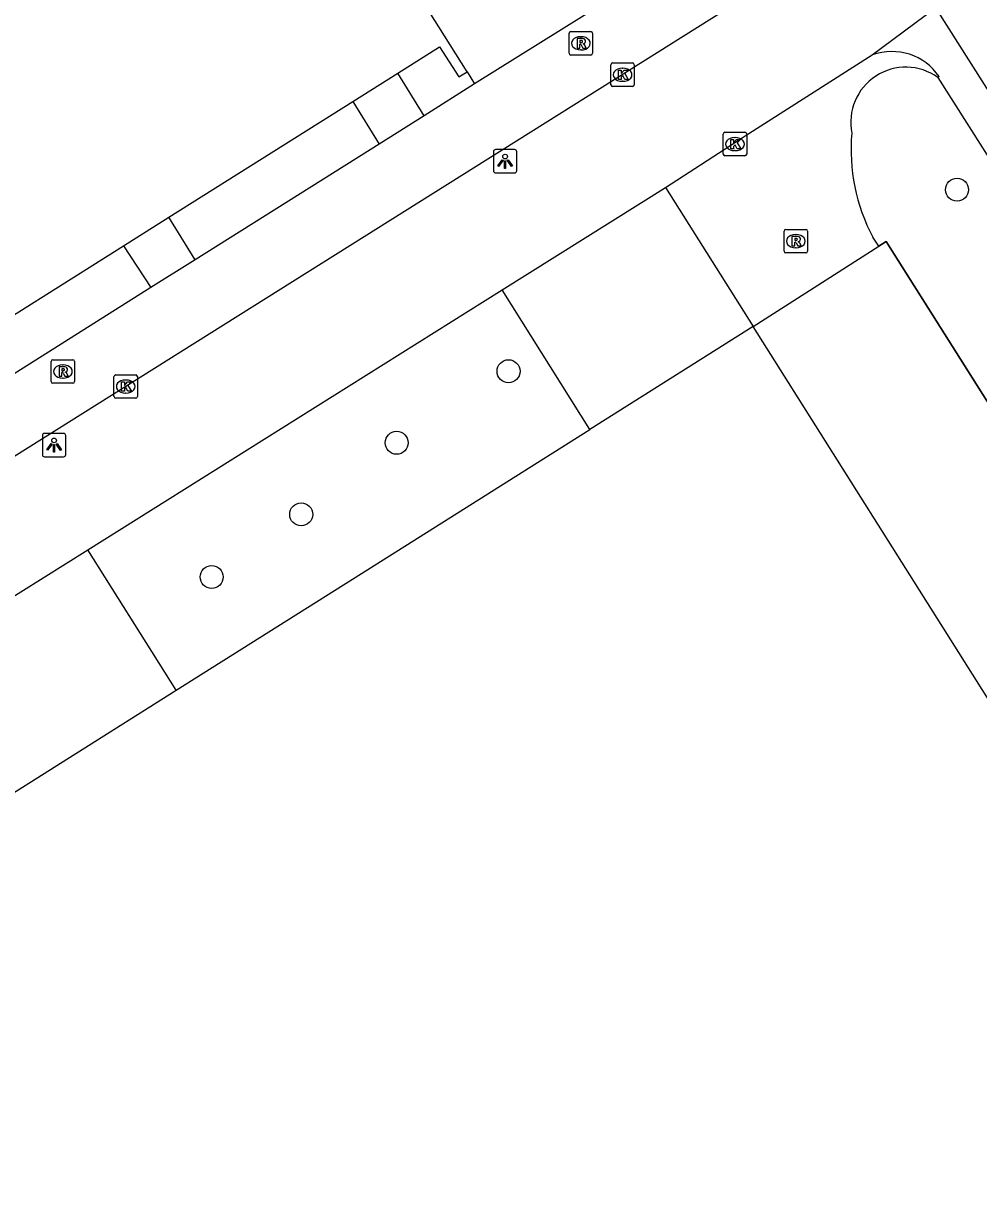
# Model space of a CAD drawing. Extents: x 158838 to 160074, y 386376 to 387776.
# Drawn here: x 159846 to 159886.7, y 387514.8 to 387564.8 of the extents above; entities that cross this region are included whole.
import ezdxf

# ---------------------------------------------------------------- set-up
doc = ezdxf.new("R2010")
doc.units = 0
for name, color, linetype in [('IMGEO_Boom', 7, 'Continuous'), ('IMGEO_Fietspad_gesloten', 7, 'Continuous'), ('IMGEO_Fietspad_open', 7, 'Continuous'), ('IMGEO_Hek', 7, 'Continuous'), ('IMGEO_Kolk', 7, 'Continuous'), ('IMGEO_Lichtpunt', 7, 'Continuous'), ('IMGEO_Pand', 7, 'Continuous'), ('IMGEO_Rijbaan_lokaal_open', 7, 'Continuous'), ('IMGEO_Rioolput', 7, 'Continuous'), ('IMGEO_Voetpad_open', 7, 'Continuous')]:
    doc.layers.add(name, color=color, linetype=linetype)

msp = doc.modelspace()

# ---------------------------------------------------------------- linework, layer by layer
at = {"layer": 'IMGEO_Boom'}
for centre in [(159885.751, 387557.75), (159866.664, 387550.023), (159861.903, 387546.976), (159857.841, 387543.929), (159854.032, 387541.263)]:
    msp.add_circle(centre, 0.489, dxfattribs=at)
at = {"layer": 'IMGEO_Fietspad_gesloten'}
msp.add_lwpolyline([(159884.837, 387565.486), (159898.27, 387544.32)], dxfattribs=at)
at = {"layer": 'IMGEO_Fietspad_open'}
for points in [[(159880.986, 387568.702), (159879.902, 387568.012), (159875.931, 387565.415), (159790.349, 387511.673), (159777.523, 387503.666), (159771.665, 387500), (159758.381, 387491.545), (159758.071, 387491.373), (159757.777, 387491.173), (159757.502, 387490.948), (159757.249, 387490.7), (159757.019, 387490.43), (159756.814, 387490.14), (159756.746, 387490.031)], [(159865.223, 387562.256), (159863.07, 387560.901)], [(159863.07, 387560.901), (159861.165, 387559.689)], [(159861.165, 387559.689), (159853.326, 387554.771)], [(159853.326, 387554.771), (159851.436, 387553.585)], [(159851.436, 387553.585), (159844.108, 387548.961)]]:
    msp.add_lwpolyline(points, dxfattribs=at)
at = {"layer": 'IMGEO_Hek'}
for points in [[(159877.077, 387551.926), (159882.415, 387555.339)], [(159915.83, 387503.015), (159911.402, 387510.15), (159882.739, 387555.546), (159882.415, 387555.339)]]:
    msp.add_lwpolyline(points, dxfattribs=at)
at = {"layer": 'IMGEO_Kolk'}
for p, q in [((159871.016, 387562.218), (159871.016, 387563.07)), ((159871.091, 387563.144), (159871.943, 387563.144)), ((159871.504, 387562.924), (159871.529, 387562.924)), ((159872.017, 387563.07), (159872.017, 387562.218)), ((159871.527, 387562.364), (159871.502, 387562.364)), ((159871.943, 387562.144), (159871.091, 387562.144)), ((159875.873, 387560.192), (159876.725, 387560.192)), ((159875.798, 387559.266), (159875.798, 387560.118)), ((159876.286, 387559.972), (159876.311, 387559.972)), ((159876.799, 387560.118), (159876.799, 387559.266)), ((159876.725, 387559.192), (159875.873, 387559.192)), ((159876.309, 387559.412), (159876.284, 387559.412)), ((159849.875, 387548.943), (159849.875, 387549.795)), ((159849.95, 387549.869), (159850.802, 387549.869)), ((159850.876, 387549.795), (159850.876, 387548.943)), ((159850.363, 387549.649), (159850.388, 387549.649)), ((159850.802, 387548.869), (159849.95, 387548.869)), ((159850.386, 387549.089), (159850.361, 387549.089))]:
    msp.add_line(p, q, dxfattribs=at)
for points in [[(159871.016, 387562.218), (159871.016, 387563.07)], [(159871.091, 387563.144), (159871.943, 387563.144)], [(159871.337, 387562.844), (159871.46, 387562.844), (159871.46, 387562.693), (159871.59, 387562.844), (159871.754, 387562.844), (159871.608, 387562.693), (159871.761, 387562.444), (159871.609, 387562.444), (159871.524, 387562.608), (159871.46, 387562.541), (159871.46, 387562.444), (159871.337, 387562.444), (159871.337, 387562.844)], [(159872.017, 387563.07), (159872.017, 387562.218)], [(159871.943, 387562.144), (159871.091, 387562.144)], [(159875.873, 387560.192), (159876.725, 387560.192)], [(159875.798, 387559.266), (159875.798, 387560.118)], [(159876.119, 387559.892), (159876.242, 387559.892), (159876.242, 387559.741), (159876.372, 387559.892), (159876.536, 387559.892), (159876.39, 387559.741), (159876.543, 387559.492), (159876.391, 387559.492), (159876.306, 387559.656), (159876.242, 387559.589), (159876.242, 387559.492), (159876.119, 387559.492), (159876.119, 387559.892)], [(159876.799, 387560.118), (159876.799, 387559.266)], [(159876.725, 387559.192), (159875.873, 387559.192)], [(159849.875, 387548.943), (159849.875, 387549.795)], [(159849.95, 387549.869), (159850.802, 387549.869)], [(159850.876, 387549.795), (159850.876, 387548.943)], [(159850.196, 387549.569), (159850.319, 387549.569), (159850.319, 387549.418), (159850.449, 387549.569), (159850.613, 387549.569), (159850.467, 387549.418), (159850.62, 387549.169), (159850.468, 387549.169), (159850.383, 387549.333), (159850.319, 387549.266), (159850.319, 387549.169), (159850.196, 387549.169), (159850.196, 387549.569)], [(159850.802, 387548.869), (159849.95, 387548.869)]]:
    msp.add_lwpolyline(points, dxfattribs=at)
for centre, start, end in [((159871.093, 387563.068), 91.552, 178.448), ((159871.093, 387563.068), 91.552, 178.448), ((159871.941, 387563.068), 1.552, 88.448), ((159871.941, 387563.068), 1.552, 88.448), ((159871.093, 387562.22), 181.552, 268.448), ((159871.093, 387562.22), 181.552, 268.448), ((159871.941, 387562.22), 271.552, 358.448), ((159871.941, 387562.22), 271.552, 358.448), ((159875.875, 387560.116), 91.552, 178.448), ((159875.875, 387560.116), 91.552, 178.448), ((159876.723, 387560.116), 1.552, 88.448), ((159876.723, 387560.116), 1.552, 88.448), ((159875.875, 387559.268), 181.552, 268.448), ((159875.875, 387559.268), 181.552, 268.448), ((159876.723, 387559.268), 271.552, 358.448), ((159876.723, 387559.268), 271.552, 358.448), ((159849.952, 387549.793), 91.552, 178.448), ((159849.952, 387549.793), 91.552, 178.448), ((159850.8, 387549.793), 1.552, 88.448), ((159850.8, 387549.793), 1.552, 88.448), ((159849.952, 387548.945), 181.552, 268.448), ((159849.952, 387548.945), 181.552, 268.448), ((159850.8, 387548.945), 271.552, 358.448), ((159850.8, 387548.945), 271.552, 358.448)]:
    msp.add_arc(centre, 0.0765, start, end, dxfattribs=at)
for centre, major_axis, ratio, start_param, end_param in [((159871.503, 387562.644), (-0.387, 0.002), 0.722429, 4.712389, 7.853982), ((159871.528, 387562.644), (-0.39, 0.002), 0.717154, 1.570796, 4.712389), ((159876.285, 387559.692), (-0.387, 0.002), 0.722429, 4.712389, 7.853982), ((159876.31, 387559.692), (-0.39, 0.002), 0.717154, 1.570796, 4.712389), ((159850.362, 387549.369), (-0.387, 0.002), 0.722429, 4.712389, 7.853982), ((159850.387, 387549.369), (-0.39, 0.002), 0.717154, 1.570796, 4.712389)]:
    msp.add_ellipse(centre, major_axis=major_axis, ratio=ratio, start_param=start_param, end_param=end_param, dxfattribs=at)
at = {"layer": 'IMGEO_Lichtpunt'}
for p, q in [((159866.019, 387559.364), (159866.019, 387558.557)), ((159866.019, 387559.364), (159866.019, 387558.557)), ((159866.921, 387559.459), (159866.113, 387559.459)), ((159866.921, 387559.459), (159866.113, 387559.459)), ((159867.015, 387558.557), (159867.015, 387559.364)), ((159867.015, 387558.557), (159867.015, 387559.364)), ((159866.113, 387558.463), (159866.921, 387558.463)), ((159866.113, 387558.463), (159866.921, 387558.463)), ((159846.827, 387547.281), (159846.827, 387546.474)), ((159846.827, 387547.281), (159846.827, 387546.474)), ((159847.729, 387547.376), (159846.921, 387547.376)), ((159847.729, 387547.376), (159846.921, 387547.376)), ((159847.823, 387546.474), (159847.823, 387547.281)), ((159847.823, 387546.474), (159847.823, 387547.281)), ((159846.921, 387546.38), (159847.729, 387546.38)), ((159846.921, 387546.38), (159847.729, 387546.38))]:
    msp.add_line(p, q, dxfattribs=at)
for points in [[(159866.393, 387559.028), (159866.432, 387559), (159866.244, 387558.738), (159866.206, 387558.765), (159866.393, 387559.028)], [(159866.495, 387558.98), (159866.542, 387558.98), (159866.542, 387558.658), (159866.495, 387558.658), (159866.495, 387558.98)], [(159866.605, 387559), (159866.643, 387559.027), (159866.83, 387558.765), (159866.791, 387558.737), (159866.605, 387559)], [(159847.201, 387546.945), (159847.24, 387546.917), (159847.052, 387546.655), (159847.014, 387546.682), (159847.201, 387546.945)], [(159847.303, 387546.897), (159847.35, 387546.897), (159847.35, 387546.575), (159847.303, 387546.575), (159847.303, 387546.897)], [(159847.413, 387546.917), (159847.451, 387546.944), (159847.638, 387546.682), (159847.599, 387546.654), (159847.413, 387546.917)]]:
    msp.add_lwpolyline(points, dxfattribs=at)
for centre in [(159866.518, 387559.162), (159847.326, 387547.079)]:
    msp.add_circle(centre, 0.0994, dxfattribs=at)
for centre, start, end in [((159866.113, 387559.364), 90, 180), ((159866.113, 387559.364), 90, 180), ((159866.921, 387559.364), 0, 90), ((159866.921, 387559.364), 0, 90), ((159866.113, 387558.557), 180, 270), ((159866.113, 387558.557), 180, 270), ((159866.921, 387558.557), 270, 0), ((159866.921, 387558.557), 270, 360), ((159846.921, 387547.281), 90, 180), ((159846.921, 387547.281), 90, 180), ((159847.729, 387547.281), 0, 90), ((159847.729, 387547.281), 0, 90), ((159846.921, 387546.474), 180, 270), ((159846.921, 387546.474), 180, 270), ((159847.729, 387546.474), 270, 0), ((159847.729, 387546.474), 270, 360)]:
    msp.add_arc(centre, 0.0946, start, end, dxfattribs=at)
at = {"layer": 'IMGEO_Pand'}
for points in [[(159864.897, 387562.769), (159862.316, 387566.876)], [(159861.958, 387562.712), (159863.733, 387563.83), (159864.544, 387562.557), (159864.897, 387562.769)], [(159860.042, 387561.506), (159861.958, 387562.712)], [(159852.211, 387556.575), (159860.042, 387561.506)], [(159850.283, 387555.361), (159852.211, 387556.575)], [(159842.934, 387550.733), (159850.283, 387555.361)], [(159877.077, 387551.926), (159870.125, 387547.542)], [(159930.482, 387442.42), (159934.277, 387436.401), (159947.252, 387444.656), (159916.787, 387493.438), (159912.287, 387490.583), (159908.21, 387497.036), (159907.08, 387498.824), (159909.522, 387500.378), (159902.521, 387511.592), (159902.26, 387511.414), (159902.421, 387511.164), (159892.009, 387504.534), (159889.943, 387507.793), (159902.73, 387515.823), (159900.315, 387519.676), (159898.241, 387518.368), (159877.077, 387551.926)], [(159852.527, 387536.443), (159860.025, 387541.172), (159870.125, 387547.542)], [(159835.425, 387525.658), (159852.527, 387536.443)]]:
    msp.add_lwpolyline(points, dxfattribs=at)
at = {"layer": 'IMGEO_Rijbaan_lokaal_open'}
for points in [[(159873.571, 387567.472), (159865.223, 387562.256)], [(159873.346, 387557.842), (159876.603, 387559.96), (159876.729, 387560.04), (159882.145, 387563.485)], [(159864.897, 387562.769), (159865.223, 387562.256)], [(159884.99, 387562.562), (159884.934, 387562.529)], [(159873.346, 387557.842), (159877.077, 387551.926)], [(159882.415, 387555.339), (159882.169, 387555.726)], [(159877.077, 387551.926), (159882.415, 387555.339)]]:
    msp.add_lwpolyline(points, dxfattribs=at)
for centre, radius, start, end in [((159882.975, 387561.197), 2.434, 34.12, 109.9308), ((159883.571, 387560.62), 2.345, 54.4704, 191.497), ((159889.12, 387559.437), 7.88, 174.7875, 208.096)]:
    msp.add_arc(centre, radius, start, end, dxfattribs=at)
at = {"layer": 'IMGEO_Rioolput'}
for p, q in [((159869.242, 387563.555), (159869.242, 387564.407)), ((159869.317, 387564.481), (159870.169, 387564.481)), ((159869.73, 387564.261), (159869.755, 387564.261)), ((159870.243, 387564.407), (159870.243, 387563.555)), ((159869.753, 387563.701), (159869.728, 387563.701)), ((159870.169, 387563.481), (159869.317, 387563.481)), ((159878.389, 387555.134), (159878.389, 387555.986)), ((159878.464, 387556.06), (159879.316, 387556.06)), ((159878.877, 387555.84), (159878.902, 387555.84)), ((159879.39, 387555.986), (159879.39, 387555.134)), ((159878.9, 387555.28), (159878.875, 387555.28)), ((159879.316, 387555.06), (159878.464, 387555.06)), ((159847.2, 387549.582), (159847.2, 387550.434)), ((159847.275, 387550.508), (159848.127, 387550.508)), ((159847.688, 387550.288), (159847.713, 387550.288)), ((159848.201, 387550.434), (159848.201, 387549.582)), ((159847.711, 387549.728), (159847.686, 387549.728)), ((159848.127, 387549.508), (159847.275, 387549.508))]:
    msp.add_line(p, q, dxfattribs=at)
for points in [[(159869.242, 387563.555), (159869.242, 387564.407)], [(159869.317, 387564.481), (159870.169, 387564.481)], [(159870.243, 387564.407), (159870.243, 387563.555)], [(159869.831, 387564.179), (159869.579, 387564.181), (159869.579, 387563.781)], [(159869.579, 387563.781), (159869.703, 387563.781), (159869.703, 387563.943), (159869.714, 387563.943)], [(159869.757, 387564.1), (159869.703, 387564.1), (159869.703, 387564.019)], [(159869.703, 387564.019), (159869.755, 387564.019)], [(159869.761, 387563.914), (159869.832, 387563.781), (159869.972, 387563.781), (159869.907, 387563.907)], [(159870.169, 387563.481), (159869.317, 387563.481)], [(159878.389, 387555.134), (159878.389, 387555.986)], [(159878.464, 387556.06), (159879.316, 387556.06)], [(159878.978, 387555.758), (159878.726, 387555.76), (159878.726, 387555.36)], [(159879.39, 387555.986), (159879.39, 387555.134)], [(159878.726, 387555.36), (159878.85, 387555.36), (159878.85, 387555.522), (159878.861, 387555.522)], [(159878.904, 387555.679), (159878.85, 387555.679), (159878.85, 387555.598)], [(159878.85, 387555.598), (159878.902, 387555.598)], [(159878.908, 387555.493), (159878.979, 387555.36), (159879.119, 387555.36), (159879.054, 387555.486)], [(159879.316, 387555.06), (159878.464, 387555.06)], [(159847.2, 387549.582), (159847.2, 387550.434)], [(159847.275, 387550.508), (159848.127, 387550.508)], [(159847.789, 387550.206), (159847.537, 387550.208), (159847.537, 387549.808)], [(159848.201, 387550.434), (159848.201, 387549.582)], [(159847.537, 387549.808), (159847.661, 387549.808), (159847.661, 387549.97), (159847.672, 387549.97)], [(159847.715, 387550.127), (159847.661, 387550.127), (159847.661, 387550.046)], [(159847.661, 387550.046), (159847.713, 387550.046)], [(159847.719, 387549.941), (159847.79, 387549.808), (159847.93, 387549.808), (159847.865, 387549.934)], [(159848.127, 387549.508), (159847.275, 387549.508)]]:
    msp.add_lwpolyline(points, dxfattribs=at)
for centre, radius, start, end in [((159869.319, 387564.405), 0.0765, 91.552, 178.448), ((159869.319, 387564.405), 0.0765, 91.552, 178.448), ((159870.167, 387564.405), 0.0765, 1.552, 88.448), ((159870.167, 387564.405), 0.0765, 1.552, 88.448), ((159869.713, 387563.89), 0.0533, 26.0293, 88.6989), ((159869.739, 387564.208), 0.19, 274.7715, 282.9687), ((159869.763, 387564.004), 0.0964, 77.0061, 93.1865), ((159869.777, 387564.061), 0.0378, 276.6634, 79.6772), ((159869.83, 387564.069), 0.109, 350.3612, 89.416), ((159869.828, 387564.069), 0.112, 277.5842, 350.9817), ((159869.812, 387563.854), 0.108, 29.5134, 73.7905), ((159869.319, 387563.557), 0.0765, 181.552, 268.448), ((159869.319, 387563.557), 0.0765, 181.552, 268.448), ((159870.167, 387563.557), 0.0765, 271.552, 358.448), ((159870.167, 387563.557), 0.0765, 271.552, 358.448), ((159878.466, 387555.984), 0.0765, 91.552, 178.448), ((159878.466, 387555.984), 0.0765, 91.552, 178.448), ((159878.977, 387555.648), 0.109, 350.3612, 89.416), ((159879.314, 387555.984), 0.0765, 1.552, 88.448), ((159879.314, 387555.984), 0.0765, 1.552, 88.448), ((159878.86, 387555.469), 0.0533, 26.0293, 88.6989), ((159878.886, 387555.787), 0.19, 274.7715, 282.9687), ((159878.91, 387555.583), 0.0964, 77.0061, 93.1865), ((159878.924, 387555.64), 0.0378, 276.6634, 79.6772), ((159878.975, 387555.648), 0.112, 277.5842, 350.9817), ((159878.959, 387555.433), 0.108, 29.5134, 73.7905), ((159878.466, 387555.136), 0.0765, 181.552, 268.448), ((159878.466, 387555.136), 0.0765, 181.552, 268.448), ((159879.314, 387555.136), 0.0765, 271.552, 358.448), ((159879.314, 387555.136), 0.0765, 271.552, 358.448), ((159847.277, 387550.432), 0.0765, 91.552, 178.448), ((159847.277, 387550.432), 0.0765, 91.552, 178.448), ((159847.788, 387550.096), 0.109, 350.3612, 89.416), ((159848.125, 387550.432), 0.0765, 1.552, 88.448), ((159848.125, 387550.432), 0.0765, 1.552, 88.448), ((159847.671, 387549.917), 0.0533, 26.0293, 88.6989), ((159847.697, 387550.235), 0.19, 274.7715, 282.9687), ((159847.721, 387550.031), 0.0964, 77.0061, 93.1865), ((159847.735, 387550.088), 0.0378, 276.6634, 79.6772), ((159847.786, 387550.096), 0.112, 277.5842, 350.9817), ((159847.77, 387549.881), 0.108, 29.5134, 73.7905), ((159847.277, 387549.584), 0.0765, 181.552, 268.448), ((159847.277, 387549.584), 0.0765, 181.552, 268.448), ((159848.125, 387549.584), 0.0765, 271.552, 358.448), ((159848.125, 387549.584), 0.0765, 271.552, 358.448)]:
    msp.add_arc(centre, radius, start, end, dxfattribs=at)
for centre, major_axis, ratio, start_param, end_param in [((159869.729, 387563.981), (-0.387, 0.002), 0.722429, 4.712389, 7.853982), ((159869.754, 387563.981), (-0.39, 0.002), 0.717154, 1.570796, 4.712389), ((159878.876, 387555.56), (-0.387, 0.002), 0.722429, 4.712389, 7.853982), ((159878.901, 387555.56), (-0.39, 0.002), 0.717154, 1.570796, 4.712389), ((159847.687, 387550.008), (-0.387, 0.002), 0.722429, 4.712389, 7.853982), ((159847.712, 387550.008), (-0.39, 0.002), 0.717154, 1.570796, 4.712389)]:
    msp.add_ellipse(centre, major_axis=major_axis, ratio=ratio, start_param=start_param, end_param=end_param, dxfattribs=at)
at = {"layer": 'IMGEO_Voetpad_open'}
for points in [[(159882.145, 387563.485), (159884.837, 387565.486)], [(159863.07, 387560.901), (159861.958, 387562.712)], [(159884.934, 387562.529), (159897.497, 387542.735)], [(159860.042, 387561.506), (159861.165, 387559.689)], [(159866.398, 387553.487), (159873.346, 387557.842)], [(159853.326, 387554.771), (159852.211, 387556.575)], [(159850.283, 387555.361), (159851.436, 387553.585)], [(159882.415, 387555.339), (159882.739, 387555.546), (159911.402, 387510.15), (159915.83, 387503.015), (159918.354, 387504.581), (159921.412, 387499.653), (159918.889, 387498.087), (159942.125, 387460.649), (159944.622, 387460.943), (159953.33, 387448.753), (159955.62, 387445.547)], [(159848.755, 387542.426), (159856.265, 387547.134), (159866.398, 387553.487)], [(159870.125, 387547.542), (159866.398, 387553.487)], [(159831.643, 387531.698), (159848.755, 387542.426)], [(159852.527, 387536.443), (159848.755, 387542.426)]]:
    msp.add_lwpolyline(points, dxfattribs=at)

doc.saveas('drawing.dxf')
